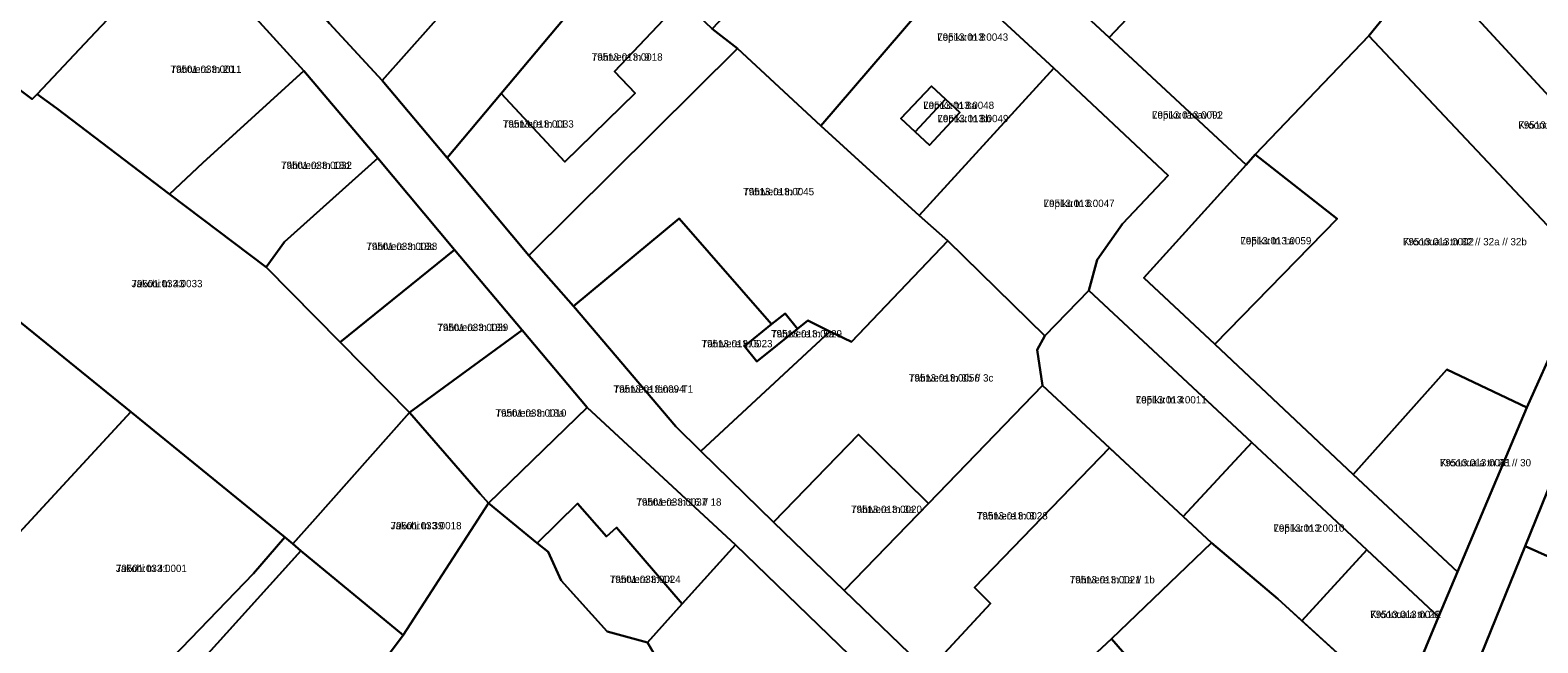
# Model space of a CAD drawing. Extents: x 643847 to 663718, y 6468443 to 6482775.
# Drawn here: x 658496 to 658804.2, y 6474637.7 to 6474763.1 of the extents above; entities that cross this region are included whole.
import ezdxf

# ---------------------------------------------------------------- set-up
doc = ezdxf.new("R2010")
doc.units = 0
for name, color, linetype in [('L_AADRESS', 7, 'Continuous'), ('PIIR', 7, 'Continuous'), ('TUNNUS', 7, 'Continuous')]:
    doc.layers.add(name, color=color, linetype=linetype)

msp = doc.modelspace()

# ---------------------------------------------------------------- linework, layer by layer
at = {"layer": 'PIIR'}
for points in [[(658557.18, 6474764.45), (658554.09, 6474768.06), (658543.6, 6474778.71), (658587.17, 6474834.72), (658597.99, 6474848.63), (658598.46, 6474848.21), (658613.01, 6474835.03), (658605.58, 6474825.64), (658600.35, 6474812.12), (658605.04, 6474793.28), (658592.83, 6474780.82), (658567.98, 6474752.82)], [(658738.17, 6474698.84), (658766.48, 6474672.16), (658787.81, 6474652.26), (658783.93, 6474643.02), (658769.26, 6474656.74), (658745.77, 6474678.69), (658712.43, 6474709.84), (658714.16, 6474716.08), (658719.35, 6474723.49), (658728.68, 6474733.39), (658705.26, 6474755.3), (658684.36, 6474774.72), (658664.04, 6474793.6), (658643.05, 6474813.08), (658615.93, 6474838.25), (658623.82, 6474846.98), (658645.75, 6474827.11), (658650.84, 6474822.9), (658671.6, 6474803.67), (658691.9, 6474784.55), (658716.57, 6474761.62), (658744.6, 6474735.57), (658723.69, 6474712.44)], [(658745.05, 6474791.85), (658716.57, 6474761.62), (658691.9, 6474784.55), (658718.67, 6474816), (658728.37, 6474807.69), (658740.91, 6474795.79)], [(658526.65, 6474781.02), (658509.37, 6474762.67), (658497.46, 6474750.02), (658496.45, 6474748.95), (658477.81, 6474762.97), (658472.49, 6474766.97), (658482.26, 6474779.98), (658501.27, 6474805.28)], [(658830.82, 6474721.82), (658817.27, 6474737.94), (658782.07, 6474776.13), (658803.13, 6474797.4), (658862.25, 6474734.66)], [(658684.36, 6474774.72), (658657.63, 6474743.53), (658640.59, 6474759.34), (658635.42, 6474763.41), (658664.04, 6474793.6)], [(658567.98, 6474752.82), (658592.83, 6474780.82), (658605.04, 6474793.28), (658617.74, 6474780.49), (658592.33, 6474750.15), (658581.26, 6474736.95)], [(658716.57, 6474761.62), (658745.05, 6474791.85), (658748.22, 6474788.85), (658740.06, 6474779.12), (658742.77, 6474776.8), (658745.35, 6474774.63), (658748.03, 6474772.37), (658755.8, 6474781.64), (658761, 6474776.68), (658772.69, 6474765.62), (658769.68, 6474761.96), (658746.48, 6474737.65), (658744.6, 6474735.57)], [(658509.37, 6474762.67), (658526.65, 6474781.02), (658531.65, 6474776.24), (658542.92, 6474764.74), (658551.96, 6474754.76), (658531.29, 6474735.92), (658524.51, 6474729.57), (658501.38, 6474747.17), (658497.46, 6474750.02)], [(658592.33, 6474750.15), (658617.74, 6474780.49), (658629.3, 6474769.33), (658615.49, 6474754.63), (658619.67, 6474750.19), (658605.34, 6474736.14)], [(658815.17, 6474715.34), (658812.85, 6474716.08), (658769.68, 6474761.96), (658772.69, 6474765.62), (658782.07, 6474776.13), (658817.27, 6474737.94), (658830.82, 6474721.82)], [(658657.63, 6474743.53), (658684.36, 6474774.72), (658705.26, 6474755.3), (658677.73, 6474725.16)], [(658581.26, 6474736.95), (658592.33, 6474750.15), (658605.34, 6474736.14), (658619.67, 6474750.19), (658615.49, 6474754.63), (658629.3, 6474769.33), (658635.42, 6474763.41), (658640.59, 6474759.34), (658597.97, 6474716.99)], [(658549.72, 6474658), (658548.11, 6474659.31), (658516.58, 6474684.98), (658477.95, 6474716.3), (658459.67, 6474730.61), (658455.47, 6474733.89), (658477.81, 6474762.97), (658496.45, 6474748.95), (658497.46, 6474750.02), (658501.38, 6474747.17), (658524.51, 6474729.57), (658544.29, 6474714.63), (658559.39, 6474699.27), (658573.57, 6474684.88), (658553.71, 6474662.49)], [(658801.97, 6474685.87), (658785.61, 6474693.64), (658766.48, 6474672.16), (658738.17, 6474698.84), (658763.18, 6474724.47), (658746.48, 6474737.65), (658769.68, 6474761.96), (658812.85, 6474716.08), (658815.17, 6474715.34)], [(658640.59, 6474759.34), (658657.63, 6474743.53), (658677.73, 6474725.16), (658683.64, 6474719.96), (658663.91, 6474699.3), (658659.47, 6474701.46), (658654.98, 6474703.65), (658652.91, 6474702), (658650.33, 6474705.14), (658647.58, 6474702.9), (658628.72, 6474724.54), (658607.06, 6474706.61), (658597.97, 6474716.99)], [(658551.96, 6474754.76), (658567.09, 6474736.94), (658548, 6474719.8), (658544.29, 6474714.63), (658524.51, 6474729.57), (658531.29, 6474735.92)], [(658728.68, 6474733.39), (658719.35, 6474723.49), (658714.16, 6474716.08), (658712.43, 6474709.84), (658703.44, 6474700.53), (658683.64, 6474719.96), (658677.73, 6474725.16), (658705.26, 6474755.3)], [(658680.25, 6474751.67), (658674.01, 6474745.01), (658676.94, 6474742.3), (658679.87, 6474739.58), (658686.07, 6474746.27), (658683.16, 6474748.97)], [(658683.16, 6474748.97), (658676.94, 6474742.3), (658674.01, 6474745.01), (658680.25, 6474751.67)], [(658686.07, 6474746.27), (658679.87, 6474739.58), (658676.94, 6474742.3), (658683.16, 6474748.97)], [(658567.09, 6474736.94), (658582.79, 6474718.18), (658559.39, 6474699.27), (658544.29, 6474714.63), (658548, 6474719.8)], [(658723.69, 6474712.44), (658744.6, 6474735.57), (658746.48, 6474737.65), (658763.18, 6474724.47), (658738.17, 6474698.84)], [(658628, 6474682.01), (658607.06, 6474706.61), (658628.72, 6474724.54), (658647.58, 6474702.9), (658642.05, 6474698.41), (658644.54, 6474695.3), (658652.91, 6474702), (658654.98, 6474703.65), (658659.47, 6474701.46), (658633.14, 6474676.95)], [(658633.14, 6474676.95), (658659.47, 6474701.46), (658663.91, 6474699.3), (658683.64, 6474719.96), (658703.44, 6474700.53), (658701.86, 6474697.7), (658702.99, 6474690.35), (658679.68, 6474666.22), (658665.37, 6474680.34), (658647.95, 6474662.41)], [(658441.31, 6474668.75), (658477.95, 6474716.3), (658516.58, 6474684.98), (658478.99, 6474644.28)], [(658582.79, 6474718.18), (658596.6, 6474701.71), (658573.56, 6474684.85), (658559.39, 6474699.27)], [(658745.77, 6474678.69), (658731.7, 6474663.59), (658702.99, 6474690.35), (658701.86, 6474697.7), (658703.44, 6474700.53), (658712.43, 6474709.84)], [(658642.05, 6474698.41), (658647.58, 6474702.9), (658650.33, 6474705.14), (658652.91, 6474702), (658644.54, 6474695.3)], [(658609.88, 6474685.88), (658589.69, 6474666.29), (658588.02, 6474668.22), (658573.57, 6474684.88), (658596.6, 6474701.71)], [(658787.81, 6474652.26), (658766.48, 6474672.16), (658785.61, 6474693.64), (658801.97, 6474685.87)], [(658689.1, 6474649.03), (658692.35, 6474645.75), (658679.53, 6474631.89), (658662.43, 6474648.41), (658679.68, 6474666.22), (658702.99, 6474690.35), (658716.65, 6474677.62)], [(658609.88, 6474685.88), (658640.21, 6474657.75), (658629.33, 6474645.67), (658615.91, 6474661.3), (658613.81, 6474659.47), (658607.9, 6474666.25), (658599.69, 6474658.14), (658589.69, 6474666.29)], [(658478.99, 6474644.28), (658516.58, 6474684.98), (658548.11, 6474659.31), (658541.68, 6474651.93), (658512.24, 6474621.34)], [(658573.57, 6474684.88), (658588.02, 6474668.22), (658589.69, 6474666.29), (658572.25, 6474639.27), (658551.33, 6474656.52), (658549.72, 6474658), (658553.71, 6474662.49)], [(658679.68, 6474666.22), (658662.43, 6474648.41), (658647.95, 6474662.41), (658665.37, 6474680.34)], [(658679.53, 6474631.89), (658692.35, 6474645.75), (658689.1, 6474649.03), (658716.65, 6474677.62), (658731.7, 6474663.59), (658737.52, 6474658.18), (658717.06, 6474638.53), (658694.44, 6474617.48)], [(658769.26, 6474656.74), (658756.02, 6474642.2), (658751.07, 6474646.71), (658737.52, 6474658.18), (658731.7, 6474663.59), (658745.77, 6474678.69)], [(658801.65, 6474657.5), (658807.29, 6474671.51), (658853.65, 6474646.58), (658854.37, 6474645.8), (658850.1, 6474635.79)], [(658572.25, 6474639.27), (658589.69, 6474666.29), (658599.69, 6474658.14), (658601.94, 6474656.32), (658604.54, 6474650.5), (658613.96, 6474640), (658622.23, 6474637.8), (658631.06, 6474622.51), (658635.24, 6474617.97), (658647.06, 6474611.19), (658634.63, 6474606.3), (658623.21, 6474598.63), (658618.19, 6474593.45), (658613.33, 6474582.86), (658546.19, 6474604.19)], [(658607.9, 6474666.25), (658613.81, 6474659.47), (658615.91, 6474661.3), (658629.33, 6474645.67), (658622.23, 6474637.8), (658613.96, 6474640), (658604.54, 6474650.5), (658601.94, 6474656.32), (658599.69, 6474658.14)], [(658667.72, 6474631.12), (658654.43, 6474619.4), (658648.56, 6474613.02), (658647.06, 6474611.19), (658635.24, 6474617.97), (658631.06, 6474622.51), (658622.23, 6474637.8), (658629.33, 6474645.67), (658640.21, 6474657.75)], [(658767.1, 6474602.27), (658742.71, 6474623.3), (658733.51, 6474616.87), (658725.63, 6474628.61), (658717.06, 6474638.53), (658737.52, 6474658.18), (658751.07, 6474646.71), (658776.03, 6474623.98)], [(658538.32, 6474607.08), (658517.16, 6474618.58), (658551.33, 6474656.52), (658572.25, 6474639.27), (658546.19, 6474604.19)], [(658783.93, 6474643.02), (658776.03, 6474623.98), (658756.02, 6474642.2), (658769.26, 6474656.74)], [(658801.65, 6474657.5), (658850.1, 6474635.79), (658865.05, 6474627.63), (658916, 6474592.35), (658911.27, 6474587.01), (658867.55, 6474611.87), (658849.78, 6474571.16), (658849.21, 6474571), (658848.37, 6474569.3), (658829.72, 6474578.54), (658822.99, 6474575.12), (658815.95, 6474558.35), (658795.88, 6474565.53), (658789.63, 6474558.77), (658783.14, 6474561.41), (658785.5, 6474567.19), (658777.85, 6474570.3), (658775.89, 6474564.52), (658765.64, 6474568.68)], [(658694.44, 6474617.48), (658717.06, 6474638.53), (658725.63, 6474628.61), (658733.51, 6474616.87), (658738.76, 6474606.26), (658723.28, 6474589.3)]]:
    msp.add_lwpolyline(points, close=True, dxfattribs=at)
for points in [[(658493.34, 6474830.16), (658501.58, 6474820.95), (658514.87, 6474807.71), (658529.92, 6474792.63), (658543.6, 6474778.71), (658554.09, 6474768.06), (658557.18, 6474764.45), (658567.98, 6474752.82), (658581.26, 6474736.95), (658597.97, 6474716.99), (658607.06, 6474706.61), (658628, 6474682.01), (658633.14, 6474676.95), (658647.95, 6474662.41), (658662.43, 6474648.41), (658679.53, 6474631.89)], [(658667.72, 6474631.12), (658640.21, 6474657.75), (658609.88, 6474685.88), (658596.6, 6474701.71), (658582.79, 6474718.18), (658567.09, 6474736.94), (658551.96, 6474754.76), (658542.92, 6474764.74), (658531.65, 6474776.24), (658526.65, 6474781.02), (658501.27, 6474805.28), (658481.23, 6474824.73)], [(658807.29, 6474671.51), (658801.65, 6474657.5), (658765.64, 6474568.68), (658775.89, 6474564.52), (658783.14, 6474561.41), (658789.63, 6474558.77), (658781.62, 6474557.69), (658764.13, 6474564.98), (658759.27, 6474554.01), (658749.33, 6474564.24), (658751.46, 6474565.3), (658767.1, 6474602.27), (658776.03, 6474623.98), (658783.93, 6474643.02), (658787.81, 6474652.26), (658801.97, 6474685.87), (658815.17, 6474715.34)], [(658463.3, 6474637.61), (658435.22, 6474659.75), (658441.31, 6474668.75), (658478.99, 6474644.28), (658512.24, 6474621.34), (658541.68, 6474651.93), (658548.11, 6474659.31), (658549.72, 6474658), (658551.33, 6474656.52), (658517.16, 6474618.58)]]:
    msp.add_lwpolyline(points, dxfattribs=at)

# ---------------------------------------------------------------- texts
at = {"layer": 'L_AADRESS'}
for s, p in [('Lepiku tn 8', (658681.45, 6474760.94)), ('Tähtvere tn 9', (658610.81, 6474756.86)), ('Tähtvere tn 20', (658524.71, 6474754.36)), ('Lepiku tn 8a', (658678.58, 6474746.98)), ('Tähtvere tn 11', (658592.64, 6474743.16)), ('Lepiku tn 8b', (658681.5, 6474744.27)), ('Lepiku tänav T1', (658725.36, 6474745)), ('Kroonuaia tn 34 // 36 // 36a', (658800.25, 6474742.94)), ('Tähtvere tn 18d', (658547.29, 6474734.7)), ('Tähtvere tn 7', (658641.78, 6474729.32)), ('Lepiku tn 6', (658703.2, 6474726.91)), ('Tähtvere tn 18c', (658564.74, 6474718.11)), ('Lepiku tn 1a', (658743.43, 6474719.26)), ('Kroonuaia tn 32 // 32a // 32b', (658776.67, 6474719.07)), ('Jakobi tn 43', (658516.74, 6474710.49)), ('Tähtvere tn 18b', (658579.25, 6474701.52)), ('Tähtvere tn 5a', (658647.48, 6474700.22)), ('Tähtvere tn 5', (658633.27, 6474698.2)), ('Tähtvere tn 3b // 3c', (658675.65, 6474691.19)), ('Tähtvere tänav T1', (658615.28, 6474688.91)), ('Tähtvere tn 18a', (658591.14, 6474684)), ('Lepiku tn 4', (658722.04, 6474686.71)), ('Kroonuaia tn 28 // 30', (658784.22, 6474673.84)), ('Tähtvere tn 16 // 18', (658619.94, 6474665.78)), ('Tähtvere tn 3a', (658663.82, 6474664.29)), ('Tähtvere tn 3', (658689.54, 6474662.96)), ('Jakobi tn 39', (658569.7, 6474660.95)), ('Lepiku tn 2', (658750.19, 6474660.45)), ('Jakobi tn 41', (658513.55, 6474652.2)), ('Tähtvere tn 14', (658614.51, 6474649.97)), ('Tähtvere tn 1a // 1b', (658708.53, 6474649.89)), ('Kroonuaia tn 26', (658769.98, 6474642.78))]:
    msp.add_text(s, height=1.5, dxfattribs=at).set_placement(p)
at = {"layer": 'TUNNUS'}
for s, p in [('79513:013:0043', (658681.45, 6474760.94)), ('79513:013:0018', (658610.81, 6474756.86)), ('79501:033:0011', (658524.71, 6474754.36)), ('79513:013:0048', (658678.58, 6474746.98)), ('79513:013:0033', (658592.64, 6474743.16)), ('79513:013:0049', (658681.5, 6474744.27)), ('79513:013:0092', (658725.36, 6474745)), ('79513:013:0001', (658800.25, 6474742.94)), ('79501:033:0032', (658547.29, 6474734.7)), ('79513:013:0045', (658641.78, 6474729.32)), ('79513:013:0047', (658703.2, 6474726.91)), ('79501:033:0038', (658564.74, 6474718.11)), ('79513:013:0059', (658743.43, 6474719.26)), ('79513:013:0002', (658776.67, 6474719.07)), ('79501:033:0033', (658516.74, 6474710.49)), ('79501:033:0039', (658579.25, 6474701.52)), ('79513:013:0029', (658647.48, 6474700.22)), ('79513:013:0023', (658633.27, 6474698.2)), ('79513:013:0056', (658675.65, 6474691.19)), ('79513:013:0094', (658615.28, 6474688.91)), ('79501:033:0010', (658591.14, 6474684)), ('79513:013:0011', (658722.04, 6474686.71)), ('79513:013:0061', (658784.22, 6474673.84)), ('79501:033:0037', (658619.94, 6474665.78)), ('79513:013:0020', (658663.82, 6474664.29)), ('79513:013:0028', (658689.54, 6474662.96)), ('79501:033:0018', (658569.7, 6474660.95)), ('79513:013:0010', (658750.19, 6474660.45)), ('79501:033:0001', (658513.55, 6474652.2)), ('79501:033:0024', (658614.51, 6474649.97)), ('79513:013:0021', (658708.53, 6474649.89)), ('79513:013:0012', (658769.98, 6474642.78))]:
    msp.add_text(s, height=1.5, dxfattribs=at).set_placement(p)

doc.saveas('drawing.dxf')
